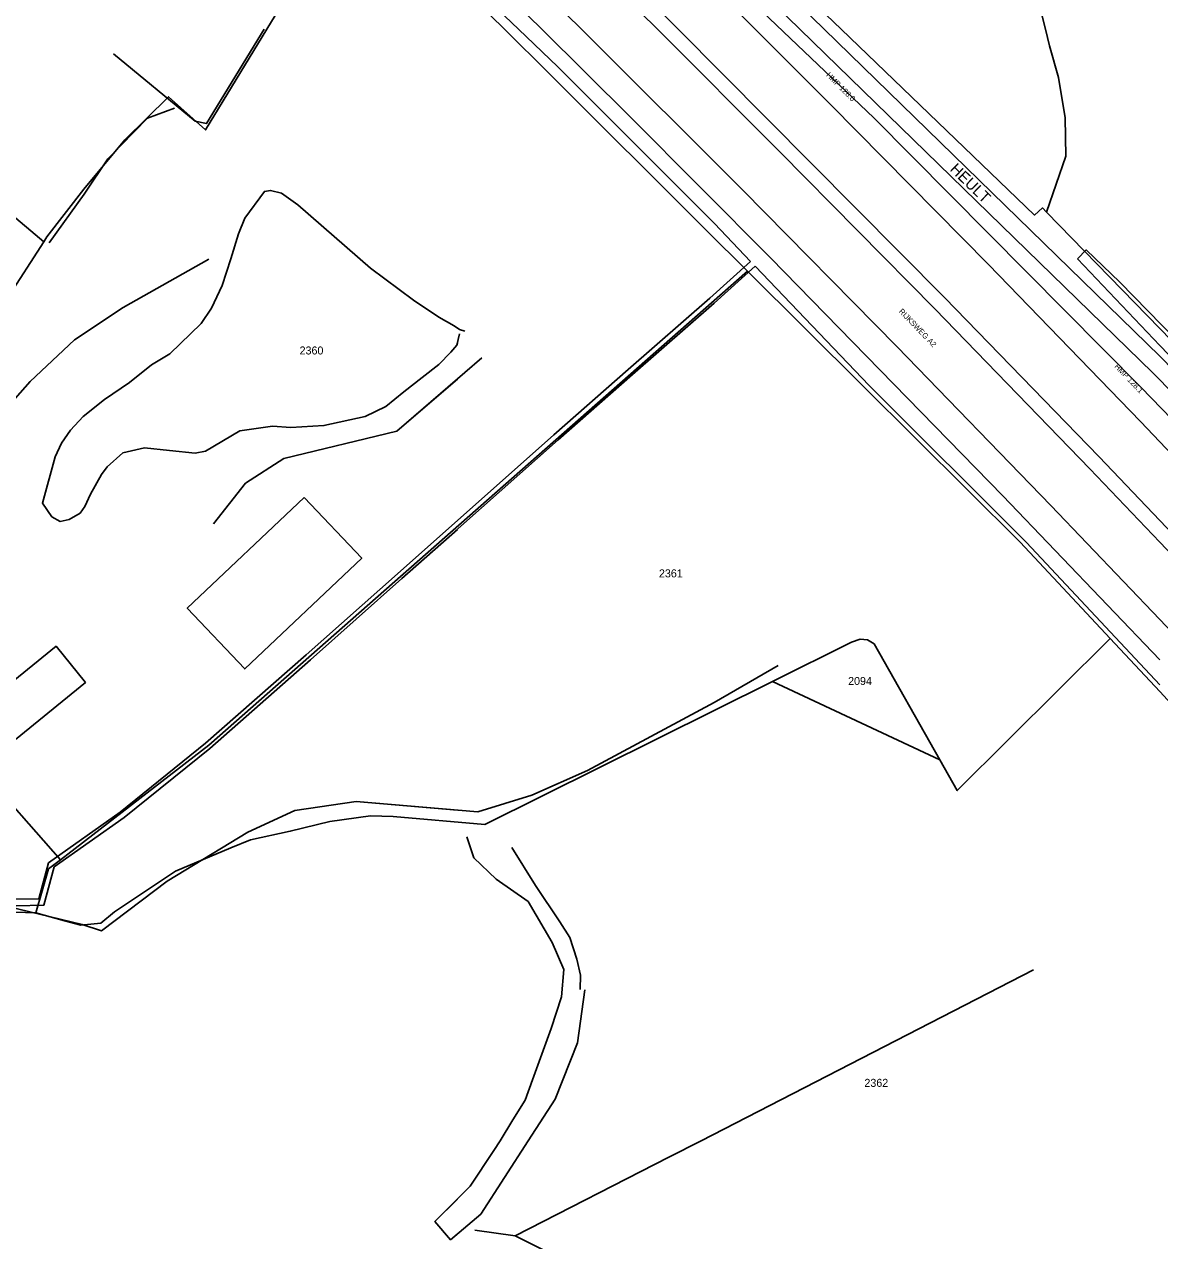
# Model space of a CAD drawing. Extents: x 148816 to 151297, y 399515 to 402500.
# Drawn here: x 150744.5 to 151000, y 401727.5 to 402001.1 of the extents above; entities that cross this region are included whole.
import ezdxf

# ---------------------------------------------------------------- set-up
doc = ezdxf.new("R2010")
doc.units = 0
for name, color, linetype in [('B01 Hoofdgebouw  [D] Norm', 7, 'Continuous'), ('B01 hoofgebouw', 7, 'Continuous'), ('G01 perceelsgrens', 7, 'Continuous'), ('Q05 Bomenrij  [D] Gem', 7, 'Continuous'), ('S05 Water  Norm', 7, 'Continuous'), ('T04 Haag heg  [D] Gem', 7, 'Continuous'), ('T07 Midden sloot greppel  [D] Norm', 7, 'Continuous'), ('T09 Insteek water  [D] Norm', 7, 'Continuous'), ('T09 Insteek water  [T] Norm', 7, 'Continuous'), ('V00 Kant verharding algemeen  [T] Norm', 7, 'Continuous'), ('Z01 perceelnummer', 7, 'Continuous'), ('Z06 straatnaam', 7, 'Continuous')]:
    doc.layers.add(name, color=color, linetype=linetype)

msp = doc.modelspace()

# ---------------------------------------------------------------- linework, layer by layer
at = {"layer": 'B01 Hoofdgebouw  [D] Norm'}
msp.add_lwpolyline([(150735.86, 401848.42), (150751.62, 401861.22), (150758.23, 401853.09), (150742.49, 401840.27)], dxfattribs=at)
at = {"layer": 'B01 hoofgebouw'}
msp.add_lwpolyline([(150735.86, 401848.42), (150751.62, 401861.22), (150758.23, 401853.09), (150742.49, 401840.27)], dxfattribs=at)
at = {"layer": 'G01 perceelsgrens'}
for points in [[(150846.36, 402078.79), (150899.42, 402027.72), (150928.29, 402000)], [(150799.06, 402000), (150819, 402032.77)], [(150852.52, 402000), (150827.18, 402024.87), (150819, 402032.77)], [(150968.77, 402026.56), (150968.98, 402020.9), (150974.27, 402000)], [(150748.88, 401952.22), (150749.57, 401953.29), (150757.85, 401964.07), (150767.14, 401975.1), (150776.92, 401984.82), (150785.28, 401977.36), (150799.06, 402000)], [(150907.21, 401945.62), (150897.95, 401954.83), (150862.71, 401990), (150852.52, 402000)], [(150928.29, 402000), (150971.83, 401958.21), (150973.6, 401959.83), (150974.54, 401958.87)], [(150974.27, 402000), (150975.22, 401996.27), (150977.23, 401989.12), (150978.7, 401980.08), (150978.87, 401971.48), (150974.54, 401958.87)], [(150696.39, 401996.51), (150748.88, 401952.22)], [(150974.54, 401958.87), (151000, 401932.71)], [(150670.96, 401885.46), (150689.49, 401911.55), (150711.96, 401900.47), (150713.91, 401903.59), (150719.06, 401911.08), (150725.27, 401918.74), (150736.25, 401932.02), (150740.53, 401939.32), (150748.88, 401952.22)], [(150752.63, 401813.21), (150786.02, 401838.95), (150907.21, 401945.62)], [(150988.86, 401862.99), (150968.62, 401884.66), (150933.25, 401919.72), (150907.21, 401945.62)], [(151000, 401932.71), (151027.51, 401904.43)], [(150912.85, 401853.3), (150930.68, 401862.16), (150932.61, 401862.78), (150934.24, 401862.65), (150935.74, 401861.77), (150950.53, 401835.7)], [(150950.53, 401835.7), (150954.46, 401828.77), (150988.86, 401862.99)], [(151000, 401851.06), (150988.86, 401862.99)], [(150747.11, 401801.24), (150753.56, 401799.47), (150757.18, 401798.46), (150761.68, 401798.95), (150764.82, 401801.5), (150778.54, 401810.64), (150790.99, 401815.84), (150795.38, 401817.7), (150804.32, 401819.61), (150813.27, 401821.83), (150822.4, 401823.1), (150827.53, 401822.9), (150848.15, 401821.14), (150912.85, 401853.3)], [(150912.85, 401853.3), (150950.53, 401835.7)], [(151062.29, 401783.4), (151036.29, 401811.6), (151002.61, 401848.27), (151000, 401851.06)], [(150752.63, 401813.21), (150734.45, 401833.72), (150737.22, 401835.98)], [(150747.11, 401801.24), (150749.92, 401811.12), (150752.63, 401813.21)], [(150699.5, 401789.25), (150713.7, 401798.33), (150721.24, 401800.87), (150728.24, 401801.86), (150747.11, 401801.24)]]:
    msp.add_lwpolyline(points, dxfattribs=at)
at = {"layer": 'Q05 Bomenrij  [D] Gem'}
for points in [[(150687.22, 401780.09), (150708.57, 401791.94), (150725.18, 401799.3), (150740.76, 401802.69), (150757.49, 401798.63), (150761.84, 401797.23), (150776.67, 401808.37), (150794.76, 401819.41), (150805.33, 401824.25), (150819.18, 401826.26), (150846.52, 401823.97), (150858.74, 401827.74), (150871.25, 401833.27), (150899.71, 401848.57), (150914.16, 401856.92)], [(150687.22, 401780.09), (150708.57, 401791.94), (150725.18, 401799.3), (150740.76, 401802.69), (150757.49, 401798.63), (150761.84, 401797.23), (150776.67, 401808.37), (150794.76, 401819.41), (150805.33, 401824.25), (150819.18, 401826.26), (150841.95, 401824.35)], [(150844.05, 401818.32), (150845.64, 401813.62), (150850.65, 401808.86), (150857.86, 401803.82), (150863.3, 401794.57), (150865.92, 401788.47), (150865.37, 401782.39), (150863.04, 401775.25), (150858.87, 401763.7), (150857.19, 401759.13), (150854.45, 401754.68), (150851.54, 401750)], [(150857.89, 401750), (150863.93, 401759.37), (150868.96, 401771.99), (150870.62, 401783.94)], [(150851.54, 401750), (150850.17, 401747.78), (150844.83, 401739.77), (150836.89, 401731.81), (150840.41, 401727.73), (150847.25, 401733.49), (150857.89, 401750)], [(150841.95, 401736.88), (150836.89, 401731.81), (150840.41, 401727.73), (150841.95, 401729.02)]]:
    msp.add_lwpolyline(points, dxfattribs=at)
at = {"layer": 'T04 Haag heg  [D] Gem'}
for points in [[(150798.43, 402000), (150785.51, 401978.78), (150782.91, 401979.36), (150764.56, 401994.46)], [(150750.09, 401951.93), (150757.97, 401962.89), (150763.29, 401970.84), (150772.19, 401979.98), (150778.31, 401982.26)], [(150786.01, 401948.28), (150766.73, 401937.38), (150755.78, 401930.12), (150745.82, 401920.79), (150738.46, 401912.51), (150733.2, 401905.71), (150728.13, 401907.58)], [(150847.48, 401926.06), (150828.31, 401909.57), (150802.9, 401903.45), (150794.26, 401897.89), (150787.04, 401888.76)], [(150841.95, 401921.3), (150828.31, 401909.57), (150802.9, 401903.45), (150794.26, 401897.89), (150787.04, 401888.76)], [(150896.83, 401750), (150971.61, 401788.43)], [(150854.98, 401728.57), (150889.55, 401746.26), (150896.83, 401750)], [(151000, 401637.71), (150998.11, 401636.95), (150989.52, 401640.81), (150910.03, 401694.23), (150862.93, 401724.59), (150854.98, 401728.57), (150845.9, 401729.88)]]:
    msp.add_lwpolyline(points, dxfattribs=at)
msp.add_lwpolyline([(150807.47, 401894.71), (150781.16, 401869.77), (150794.1, 401856.11), (150820.41, 401881.05)], close=True, dxfattribs=at)
at = {"layer": 'T07 Midden sloot greppel  [D] Norm'}
msp.add_lwpolyline([(151049.36, 401863.98), (151021.33, 401893.13), (150995.81, 401919.43), (150935.7, 401980.07), (150890.19, 402023.39), (150825.99, 402086.27), (150788.46, 402120.74), (150740.97, 402166.95)], dxfattribs=at)
at = {"layer": 'T09 Insteek water  [D] Norm'}
msp.add_lwpolyline([(150981.54, 401948.33), (150983.46, 401950.37), (150991, 401943.09), (151016.32, 401917.26), (151027.95, 401905.12), (151025.14, 401902.81), (151000, 401928.89)], close=True, dxfattribs=at)
at = {"layer": 'T09 Insteek water  [T] Norm'}
for points in [[(150860.93, 402000), (150849.11, 402011.68), (150806.23, 402053.36), (150749.82, 402106.93)], [(150746.48, 402103.54), (150792.5, 402059.22), (150829.47, 402025.04), (150855.71, 402000)], [(150855.72, 402000), (150864.57, 401991.55), (150899.82, 401956.29), (150907.95, 401947.79)], [(151000, 401858.19), (150964.73, 401895.05), (150912.51, 401948.53), (150880.85, 401980.3), (150860.94, 402000)], [(150843.62, 401932.08), (150842.4, 401932.48), (150841.25, 401933.28), (150837.81, 401935.26), (150832.09, 401939.1), (150822.42, 401946.25), (150806.07, 401960.49), (150802.36, 401963.13), (150799.92, 401963.74), (150798.52, 401963.54), (150794.11, 401957.5), (150792.69, 401954.02), (150790.99, 401948.34), (150789.05, 401942.35), (150786.62, 401937.26), (150784.31, 401933.8), (150777.25, 401926.97), (150773.09, 401924.52), (150768.14, 401920.57), (150762.51, 401916.71), (150757.71, 401912.9), (150754.88, 401909.85), (150752.82, 401906.89), (150751.4, 401903.82), (150748.57, 401893.42), (150750.65, 401890.34), (150752.52, 401889.29), (150754.55, 401889.73), (150757.05, 401891.19), (150758.09, 401892.65), (150759.35, 401895.4), (150761.86, 401899.84), (150763.16, 401901.57), (150766.69, 401904.72), (150771.55, 401905.82), (150777.18, 401905.25), (150782.91, 401904.68), (150785.24, 401905.11), (150793, 401909.65), (150800.34, 401910.69), (150804.45, 401910.44), (150811.91, 401910.84), (150821.23, 401912.93), (150825.88, 401915.14), (150829.92, 401918.41), (150834.02, 401921.7), (150837.81, 401924.59), (150840.49, 401927.38), (150841.83, 401928.95), (150842.43, 401931.5)], [(150841.95, 401932.8), (150841.25, 401933.28), (150837.81, 401935.26), (150832.09, 401939.1), (150822.42, 401946.25), (150806.07, 401960.49), (150802.36, 401963.13), (150799.92, 401963.74), (150798.52, 401963.54), (150794.11, 401957.5), (150792.69, 401954.02), (150790.99, 401948.34), (150789.05, 401942.35), (150786.62, 401937.26), (150784.31, 401933.8), (150777.25, 401926.97), (150773.09, 401924.52), (150768.14, 401920.57), (150762.51, 401916.71), (150757.71, 401912.9), (150754.88, 401909.85), (150752.82, 401906.89), (150751.4, 401903.82), (150748.57, 401893.42), (150750.65, 401890.34), (150752.52, 401889.29), (150754.55, 401889.73), (150757.05, 401891.19), (150758.09, 401892.65), (150759.35, 401895.4), (150761.86, 401899.84), (150763.16, 401901.57), (150766.69, 401904.72), (150771.55, 401905.82), (150777.18, 401905.25), (150782.91, 401904.68), (150785.24, 401905.11), (150793, 401909.65), (150800.34, 401910.69), (150804.45, 401910.44), (150811.91, 401910.84), (150821.23, 401912.93), (150825.88, 401915.14), (150829.92, 401918.41), (150834.02, 401921.7), (150837.81, 401924.59), (150840.49, 401927.38), (150841.83, 401928.95), (150841.95, 401929.44)], [(150742.56, 401804.29), (150747.72, 401804.43), (150749.93, 401812.48), (150766.03, 401823.91), (150785.29, 401839.4), (150807.88, 401859.3), (150828.47, 401877.54), (150863.66, 401908.78), (150880.38, 401923.48), (150898.77, 401939.51), (150907.95, 401947.79)], [(150742.63, 401802.79), (150748.87, 401802.96), (150751.24, 401811.57), (150766.93, 401822.72), (150786.26, 401838.25), (150808.87, 401858.18), (150829.46, 401876.42), (150864.65, 401907.66), (150881.36, 401922.35), (150899.76, 401938.39), (150908.98, 401946.7)], [(150908.98, 401946.7), (150934.65, 401919.84), (150970, 401884.58), (151000, 401852.56)], [(150742.56, 401804.29), (150747.72, 401804.43), (150749.93, 401812.48), (150766.03, 401823.91), (150785.29, 401839.4), (150807.88, 401859.3), (150828.47, 401877.54), (150841.95, 401889.5)], [(150742.63, 401802.79), (150748.87, 401802.96), (150751.24, 401811.57), (150766.93, 401822.72), (150786.26, 401838.25), (150808.87, 401858.18), (150829.46, 401876.42), (150841.95, 401887.5)]]:
    msp.add_lwpolyline(points, dxfattribs=at)
at = {"layer": 'V00 Kant verharding algemeen  [T] Norm'}
for points in [[(150572.39, 402298.44), (150625.5, 402249.69), (150665.31, 402213.82), (150700.24, 402182.31), (150736.91, 402148.48), (150773.31, 402114.66), (150809.6, 402080.14), (150845.73, 402045.27), (150881.4, 402010.3), (150891.64, 402000)], [(150597.62, 402291.46), (150634.33, 402258), (150671.52, 402224.55), (150708.77, 402190.89), (150740.87, 402161.34), (150780.23, 402124.77), (150814.53, 402092.26), (150854.86, 402053.32), (150891.15, 402017.71), (150908.96, 402000)], [(150582.61, 402284.33), (150623.37, 402247.03), (150661.77, 402212.53), (150698.01, 402179.64), (150734.83, 402145.89), (150771.27, 402111.82), (150807.56, 402077.5), (150843.45, 402042.85), (150879.17, 402007.77), (150886.95, 402000)], [(150574.95, 402274.33), (150689.86, 402170.7), (150726.61, 402137.04), (150763.01, 402103.04), (150799.21, 402068.77), (150835.1, 402034.11), (150869.89, 402000)], [(150760.47, 402152), (150797.8, 402116.99), (150850.75, 402066.42), (150919.02, 402000)], [(150924.47, 402000), (150853.91, 402068.71)], [(150869.89, 402000), (150870.63, 401999.28), (150906.17, 401963.83), (150940.89, 401928.6), (150975.53, 401892.87), (151000, 401867.21)], [(150886.95, 402000), (150914.55, 401972.44), (150949.45, 401937.06), (150984.27, 401901.15), (151000, 401884.64)], [(150891.64, 402000), (150951.59, 401939.67), (150986.36, 401903.79), (151000, 401889.49)], [(150908.96, 402000), (150926.02, 401983.03), (150961.46, 401947.1), (150995.7, 401911.74), (151000, 401907.21)], [(150919.02, 402000), (150998.47, 401922.71), (151000, 401921.11)], [(151000, 401926.45), (150924.47, 402000)], [(151000, 401921.11), (151045.4, 401873.66), (151113.52, 401800.53), (151158.87, 401750.63), (151207.34, 401696.02), (151229.56, 401670.59), (151265.47, 401626.57), (151267.54, 401628.02), (151254.74, 401644.34), (151231.98, 401671.84), (151161.32, 401753.18), (151115.73, 401803.4), (151047.83, 401875.85), (151001.07, 401925.41), (151000, 401926.45)], [(151134.91, 401761.75), (151101.67, 401798.56), (151066.01, 401837.27), (151033.92, 401871.49), (151000, 401907.21)], [(151000, 401889.49), (151020.96, 401867.51), (151055.88, 401830.32), (151088.79, 401794.61), (151122.55, 401757.32)], [(151000, 401884.64), (151018.54, 401865.18), (151053.43, 401827.97), (151086.39, 401792.37), (151120.06, 401755.08)], [(151111.2, 401746.95), (151078.02, 401783.67), (151044.73, 401819.65), (151009.85, 401856.88), (151000, 401867.21)], [(150869.55, 401783.98), (150869.64, 401787.24), (150868.85, 401790.82), (150867.23, 401795.67), (150864.98, 401799.25), (150859.53, 401807.38), (150854.17, 401815.97)]]:
    msp.add_lwpolyline(points, dxfattribs=at)

# ---------------------------------------------------------------- texts
at = {"layer": 'S05 Water  Norm'}
for s, rotation, p in [('HMP 128.0', 314.9311, (150924.85, 401989.58)), ('RIJKSWEG A2', 313.9547, (150941.2, 401936.45)), ('HMP 128.1', 313.8818, (150989.73, 401924.03))]:
    msp.add_text(s, height=1.25, rotation=rotation, dxfattribs=at).set_placement(p)
at = {"layer": 'Z01 perceelnummer'}
for s, p in [('2360', (150806.44, 401926.85)), ('2361', (150887.31, 401876.71)), ('2094', (150929.88, 401852.5)), ('2362', (150933.55, 401762.11))]:
    msp.add_text(s, height=1.8, dxfattribs=at).set_placement(p)
at = {"layer": 'Z06 straatnaam'}
msp.add_text('HEULT', height=2.5, rotation=315.8104, dxfattribs=at).set_placement((150952.62, 401968.31))

doc.saveas('drawing.dxf')
